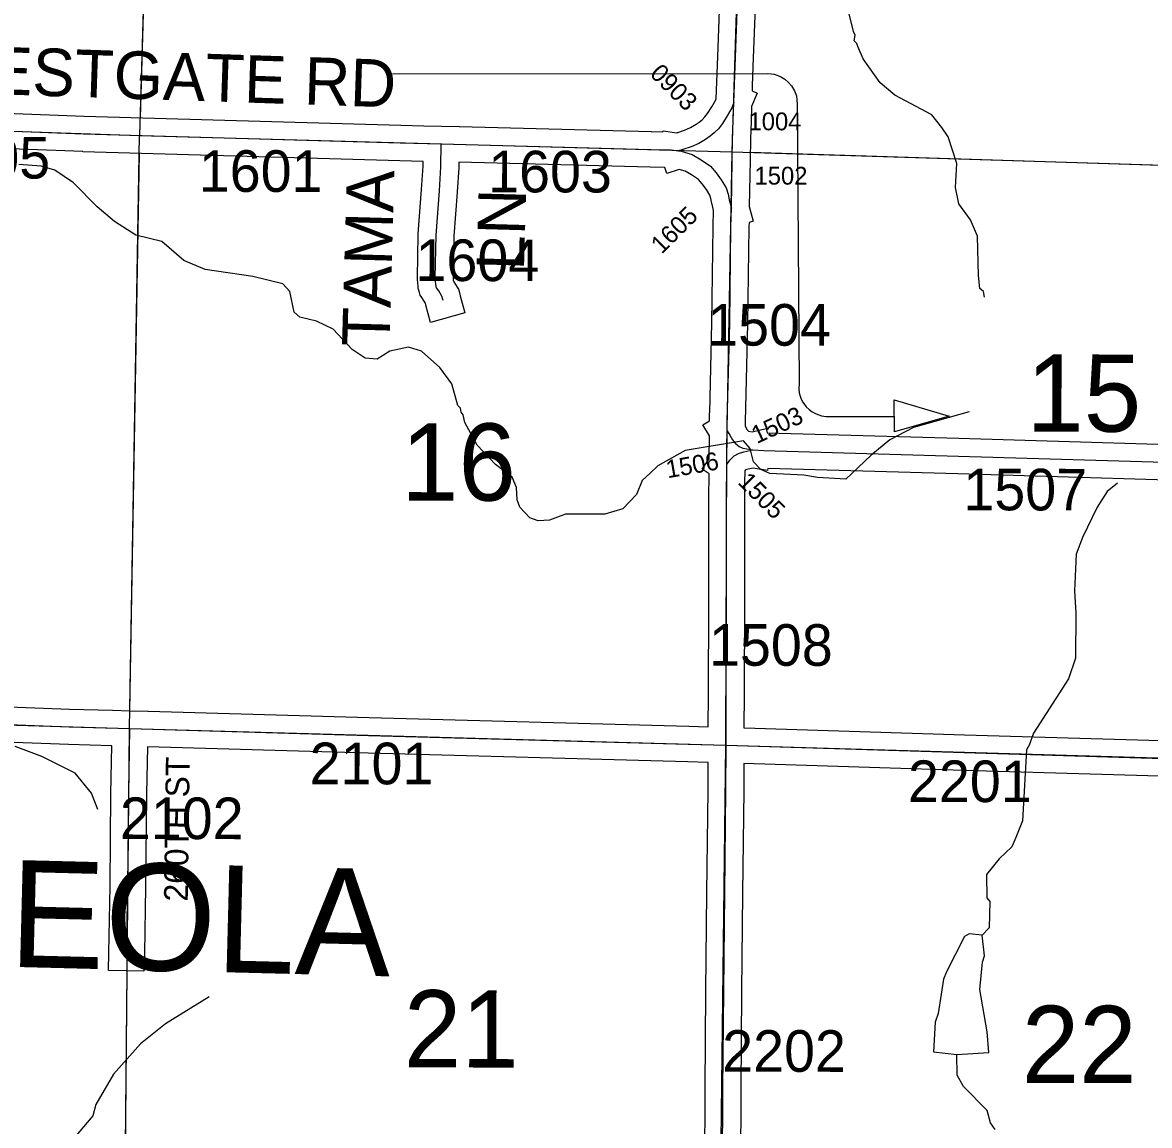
# Model space of a CAD drawing. Extents: x -132.8 to -73.3, y -60 to -26.
# Drawn here: x -113.765 to -111.868, y -36.274 to -34.417 of the extents above; entities that cross this region are included whole.
import ezdxf

# ---------------------------------------------------------------- set-up
doc = ezdxf.new("R2010")
doc.units = 0
for name, color, linetype in [('tdCoDirctArrow', 7, 'Continuous'), ('tdCoHydroRiver', 7, 'Continuous'), ('tdCoSecRdNmbr', 7, 'Continuous'), ('tdCoSecRdTxt', 7, 'Continuous'), ('tdCoSecRteBand', 7, 'Continuous'), ('tdCoSecRteCL', 7, 'Continuous'), ('tdCoSectLine', 7, 'Continuous'), ('tdCoSectLinePart', 7, 'Continuous'), ('tdCoSectNmbr', 7, 'Continuous'), ('tdCoSurfGravel', 7, 'Continuous'), ('tdCoTwpNameTxt', 7, 'Continuous')]:
    doc.layers.add(name, color=color, linetype=linetype)

msp = doc.modelspace()

# ---------------------------------------------------------------- linework, layer by layer
at = {"layer": 'tdCoDirctArrow'}
msp.add_lwpolyline([(-113.1425, -34.5035), (-112.5108, -34.5033), (-112.5047, -34.5037), (-112.5001, -34.5044), (-112.4937, -34.5063), (-112.4877, -34.5092), (-112.4819, -34.5128), (-112.4757, -34.518), (-112.4706, -34.524), (-112.4657, -34.5322), (-112.4627, -34.5405), (-112.4617, -34.5474), (-112.4613, -34.5548), (-112.4582, -35.025), (-112.4586, -35.0334), (-112.4577, -35.0404), (-112.4562, -35.0464), (-112.4543, -35.0515), (-112.4518, -35.0561), (-112.4488, -35.0604), (-112.4459, -35.0641), (-112.4413, -35.0686), (-112.4362, -35.0725), (-112.4294, -35.0761), (-112.4203, -35.0793), (-112.4126, -35.0805), (-112.2979, -35.0806)], dxfattribs=at)
msp.add_lwpolyline([(-112.2978, -35.0524), (-112.2054, -35.0798), (-112.2973, -35.1063)], close=True, dxfattribs=at)
at = {"layer": 'tdCoHydroRiver'}
for points in [[(-112.146, -34.8794), (-112.1474, -34.8699), (-112.1536, -34.8651), (-112.1561, -34.8429), (-112.1576, -34.7766), (-112.1695, -34.7495), (-112.1894, -34.7222), (-112.195, -34.6952), (-112.1924, -34.6543), (-112.207, -34.6097), (-112.2177, -34.5937), (-112.2345, -34.5728), (-112.2968, -34.5396), (-112.3215, -34.5185), (-112.3504, -34.4783), (-112.3594, -34.4576), (-112.3608, -34.4528), (-112.3654, -34.4479), (-112.3636, -34.4385), (-112.3666, -34.4321), (-112.3824, -34.3686)], [(-112.1715, -35.0728), (-112.2652, -35.0988), (-112.3052, -35.1199), (-112.3374, -35.1459), (-112.3795, -35.1858), (-112.4268, -35.183), (-112.4503, -35.1792), (-112.5071, -35.1762), (-112.5227, -35.1695), (-112.535, -35.1566), (-112.5407, -35.1343), (-112.5514, -35.1214), (-112.6497, -35.1379), (-112.6961, -35.1635), (-112.709, -35.1758), (-112.722, -35.1881), (-112.732, -35.2115), (-112.7548, -35.2361), (-112.785, -35.2448), (-112.8512, -35.2447), (-112.8783, -35.255), (-112.8973, -35.2561), (-112.9114, -35.251), (-112.9283, -35.2333), (-112.9327, -35.2205), (-112.9337, -35.2), (-112.9412, -35.1824), (-112.969, -35.1612), (-112.9998, -35.1289), (-113.0209, -35.0905), (-113.0237, -35.0778), (-113.0268, -35.073), (-113.0282, -35.0667), (-113.0328, -35.0618), (-113.0429, -35.0253), (-113.0627, -34.9979), (-113.0936, -34.9703), (-113.1155, -34.9635), (-113.1472, -34.9705), (-113.1681, -34.9842), (-113.1886, -34.9821), (-113.2103, -34.9674), (-113.2425, -34.9334), (-113.2706, -34.9201), (-113.2988, -34.913), (-113.3081, -34.9049), (-113.3151, -34.87), (-113.3274, -34.8571), (-113.3776, -34.8448), (-113.4578, -34.8332), (-113.4937, -34.8181), (-113.5307, -34.7856), (-113.5746, -34.7751), (-113.6103, -34.752), (-113.6397, -34.7276), (-113.6797, -34.6872), (-113.7107, -34.6659), (-113.7342, -34.6589), (-113.7716, -34.656)], [(-111.922, -35.1928), (-111.9397, -35.2065), (-111.9562, -35.2329), (-111.9812, -35.2843), (-111.9914, -35.3124), (-111.9945, -35.3739), (-111.9923, -35.4118), (-111.9927, -35.4875), (-112.0046, -35.5219), (-112.0637, -35.6134), (-112.0705, -35.6338), (-112.0755, -35.6415), (-112.0817, -35.7613), (-112.0934, -35.7894), (-112.1002, -35.805), (-112.1212, -35.8249), (-112.1424, -35.8512), (-112.1418, -35.8906), (-112.1372, -35.8971), (-112.1383, -35.9412), (-112.1497, -35.9535)], [(-113.6387, -35.7419), (-113.6491, -35.7148), (-113.6766, -35.681), (-113.7327, -35.6527), (-113.778, -35.6358)], [(-112.1927, -36.1543), (-112.1389, -36.151), (-112.1412, -36.1162), (-112.1536, -36.0449), (-112.1493, -35.9993), (-112.1458, -35.9883), (-112.1497, -35.9535), (-112.1717, -35.9514), (-112.1797, -35.9559), (-112.2097, -36.0151), (-112.2147, -36.0276), (-112.2241, -36.0857), (-112.2292, -36.0998), (-112.232, -36.1502), (-112.1927, -36.1543)], [(-113.4511, -36.0575), (-113.5248, -36.1029), (-113.5667, -36.1365), (-113.6122, -36.1874), (-113.6419, -36.2387), (-113.6471, -36.2575), (-113.6845, -36.3023), (-113.704, -36.3223), (-113.7105, -36.3316), (-113.7171, -36.3409), (-113.7238, -36.3549), (-113.727, -36.358), (-113.732, -36.3689), (-113.7745, -36.4246)], [(-112.128, -36.2806), (-112.1356, -36.2694), (-112.1414, -36.2487), (-112.1814, -36.2083), (-112.192, -36.1891), (-112.1927, -36.1543)]]:
    msp.add_lwpolyline(points, dxfattribs=at)
at = {"layer": 'tdCoSecRteBand'}
for points in [[(-112.664, -34.6028), (-112.6627, -34.6023), (-112.6626, -34.6023), (-112.6624, -34.6022), (-112.6509, -34.5987), (-112.6408, -34.5939), (-112.6313, -34.5884), (-112.6261, -34.585), (-112.6215, -34.5808), (-112.6165, -34.5761), (-112.6121, -34.5702), (-112.605, -34.5589), (-112.5984, -34.5475), (-112.5976, -34.5456), (-112.595, -34.4742), (-112.595, -34.4742), (-112.595, -34.4742), (-112.5894, -34.3185)], [(-112.5294, -34.3205), (-112.5351, -34.4764), (-112.5368, -34.5232), (-112.5371, -34.5324), (-112.5286, -34.536), (-112.538, -34.5586), (-112.5389, -34.5832), (-112.54, -34.613), (-112.5406, -34.6488), (-112.5415, -34.7008), (-112.5413, -34.7008), (-112.5419, -34.7267), (-112.5356, -34.7519), (-112.5423, -34.7536), (-112.5425, -34.7605), (-112.5427, -34.7605), (-112.5427, -34.7619), (-112.5449, -34.9235), (-112.5449, -34.9237), (-112.5449, -34.9238), (-112.5489, -35.0896), (-112.5489, -35.0967), (-112.5489, -35.0968), (-112.5488, -35.0969), (-112.5454, -35.1027), (-112.5441, -35.1043), (-112.5433, -35.105), (-112.5369, -35.1061), (-112.5134, -35.1007), (-112.5117, -35.108), (-112.189, -35.117), (-112.1889, -35.117), (-112.1889, -35.117), (-111.6679, -35.1325)], [(-114.0288, -34.5608), (-113.6618, -34.5747), (-113.1286, -34.59), (-113.0899, -34.591), (-113.0601, -34.5917), (-113.0304, -34.592), (-113.0304, -34.5925), (-113.0299, -34.5925), (-112.7069, -34.6008), (-112.7069, -34.6008), (-112.7068, -34.6008), (-112.6873, -34.6014), (-112.6871, -34.5997), (-112.664, -34.6028)], [(-112.611, -35.6028), (-112.6108, -35.5484), (-112.6108, -35.5484), (-112.6108, -35.5484), (-112.6101, -35.3951), (-112.6101, -35.2176), (-112.6101, -35.2174), (-112.6101, -35.2173), (-112.6097, -35.177), (-112.6213, -35.1689), (-112.6095, -35.1518), (-112.6091, -35.1129), (-112.6201, -35.0943), (-112.6088, -35.0876), (-112.6087, -35.0745), (-112.6085, -35.0745), (-112.6049, -34.9226), (-112.6027, -34.761), (-112.6027, -34.7608), (-112.6027, -34.7607), (-112.602, -34.7334), (-112.6046, -34.7232), (-112.6048, -34.7225), (-112.6049, -34.7218), (-112.6066, -34.7134), (-112.6082, -34.7081), (-112.6141, -34.6985), (-112.621, -34.6889), (-112.6273, -34.6816), (-112.6392, -34.6736), (-112.65, -34.6672), (-112.6597, -34.6644), (-112.6807, -34.6711), (-112.6838, -34.6615), (-112.7085, -34.6608), (-113.031, -34.6525), (-113.0311, -34.6605), (-113.0311, -34.6612), (-113.0311, -34.662), (-113.0336, -34.7022), (-113.0336, -34.7024), (-113.0336, -34.7026), (-113.0392, -34.7768), (-113.0406, -34.8461), (-113.0402, -34.8516), (-113.0398, -34.8522), (-113.0394, -34.8528), (-113.039, -34.8535), (-113.0335, -34.8626), (-113.0315, -34.8661), (-113.0304, -34.8699), (-113.0284, -34.8771), (-113.0205, -34.906), (-113.0783, -34.922), (-113.0863, -34.8931), (-113.0872, -34.8898), (-113.0901, -34.8848), (-113.0932, -34.8803), (-113.0958, -34.8764), (-113.0971, -34.8719), (-113.0985, -34.8667), (-113.0993, -34.8639), (-113.0996, -34.861), (-113.1006, -34.8497), (-113.1007, -34.8481), (-113.1007, -34.8465), (-113.0992, -34.7747), (-113.0992, -34.7739), (-113.0991, -34.7731), (-113.0935, -34.6983), (-113.091, -34.6591), (-113.091, -34.651), (-113.1302, -34.6499), (-113.1302, -34.6499), (-113.1302, -34.6499), (-113.6636, -34.6347), (-113.6638, -34.6346), (-113.6639, -34.6346), (-114.0302, -34.6208)], [(-111.6696, -35.1925), (-112.1907, -35.177), (-112.5108, -35.168), (-112.5113, -35.1711), (-112.5351, -35.1672), (-112.544, -35.1692), (-112.5482, -35.1703), (-112.5484, -35.1705), (-112.5496, -35.1717), (-112.5498, -35.1917), (-112.5501, -35.2177), (-112.5501, -35.3951), (-112.5501, -35.3952), (-112.5501, -35.3953), (-112.5508, -35.5486), (-112.551, -35.6038), (-112.551, -35.6047), (-112.5502, -35.6047), (-112.1794, -35.6163), (-111.7141, -35.6299)], [(-114.0075, -35.5608), (-113.686, -35.5729), (-113.6138, -35.575), (-113.584, -35.5758), (-113.5542, -35.5763), (-113.5542, -35.5767), (-113.5538, -35.5767), (-113.1819, -35.5872), (-112.6438, -35.6018), (-112.6438, -35.6018), (-112.6437, -35.6018), (-112.611, -35.6028)], [(-113.5609, -36.0143), (-113.6209, -36.0131), (-113.6203, -35.9831), (-113.6181, -35.8711), (-113.6166, -35.7151), (-113.6166, -35.715), (-113.6166, -35.7149), (-113.6152, -35.635), (-113.6879, -35.6329), (-113.688, -35.6329), (-113.6882, -35.6329), (-114.0096, -35.6208)], [(-112.6167, -36.3447), (-112.6163, -36.2123), (-112.6163, -36.2122), (-112.6163, -36.2121), (-112.6148, -36.0476), (-112.6133, -35.8824), (-112.6133, -35.8824), (-112.6133, -35.8823), (-112.6113, -35.7093), (-112.6112, -35.6628), (-112.6455, -35.6618), (-113.1835, -35.6472), (-113.1836, -35.6472), (-113.1836, -35.6472), (-113.5552, -35.6367), (-113.5566, -35.7158), (-113.5581, -35.8718), (-113.5581, -35.8719), (-113.5581, -35.8721), (-113.5603, -35.9843), (-113.5609, -36.0143)], [(-111.7158, -35.6899), (-112.1811, -35.6763), (-112.1812, -35.6763), (-112.1812, -35.6763), (-112.5512, -35.6647), (-112.5513, -35.7097), (-112.5513, -35.7098), (-112.5513, -35.7099), (-112.5533, -35.883), (-112.5548, -36.0482), (-112.5563, -36.2126), (-112.5568, -36.3452)]]:
    msp.add_lwpolyline(points, dxfattribs=at)
at = {"layer": 'tdCoSecRteCL'}
msp.add_line((-112.5796, -35.1614), (-112.579, -35.1048), dxfattribs=at)
for points in [[(-112.5678, -34.5521), (-112.565, -34.4753), (-112.5594, -34.3194), (-112.5549, -34.1614), (-112.5495, -33.9868), (-112.5443, -33.8169), (-112.5401, -33.661), (-112.5396, -33.641)], [(-112.5678, -34.5521), (-112.5715, -34.5609), (-112.5794, -34.5744), (-112.5872, -34.587), (-112.5939, -34.5961), (-112.6013, -34.603), (-112.6077, -34.6087), (-112.6154, -34.6139), (-112.6269, -34.6206), (-112.64, -34.6267), (-112.6536, -34.6309), (-112.6613, -34.6334)], [(-112.572, -34.73), (-112.5706, -34.6483), (-112.57, -34.6122), (-112.5678, -34.5521)], [(-114.0599, -34.5897), (-113.6628, -34.6047), (-113.1294, -34.62), (-113.0607, -34.6217)], [(-113.0574, -34.8851), (-113.0593, -34.8779), (-113.0648, -34.8688), (-113.0682, -34.8636), (-113.0697, -34.8584), (-113.0707, -34.8471), (-113.0692, -34.7753), (-113.0635, -34.7004), (-113.0611, -34.6602), (-113.0607, -34.6217)], [(-113.0607, -34.6217), (-112.7077, -34.6308), (-112.6732, -34.6318), (-112.6613, -34.6334)], [(-112.6613, -34.6334), (-112.6566, -34.634), (-112.6379, -34.6394), (-112.6231, -34.6483), (-112.6073, -34.6589), (-112.5974, -34.6703), (-112.5891, -34.6819), (-112.5807, -34.6957), (-112.5775, -34.706), (-112.5755, -34.7159), (-112.572, -34.73)], [(-112.579, -35.1048), (-112.5789, -35.0891), (-112.5749, -34.9231), (-112.5727, -34.7614), (-112.572, -34.73)], [(-112.579, -35.1048), (-112.5747, -35.112), (-112.5703, -35.1196), (-112.5656, -35.1255), (-112.559, -35.1309), (-112.5526, -35.1339), (-112.536, -35.1366)], [(-112.5796, -35.1614), (-112.5745, -35.1541), (-112.5671, -35.1467), (-112.5602, -35.1425), (-112.5513, -35.1401), (-112.536, -35.1366)], [(-112.536, -35.1366), (-112.5175, -35.1378), (-112.1898, -35.147), (-111.6687, -35.1625), (-111.5745, -35.1648)], [(-112.5811, -35.6338), (-112.5808, -35.5485), (-112.5801, -35.3951), (-112.5801, -35.2176), (-112.5796, -35.1614)], [(-114.0815, -35.5888), (-114.0086, -35.5908), (-113.687, -35.6029), (-113.5847, -35.6058)], [(-113.5903, -35.9837), (-113.5881, -35.8715), (-113.5866, -35.7154), (-113.5847, -35.6058)], [(-113.5847, -35.6058), (-113.1827, -35.6172), (-112.6446, -35.6318), (-112.5811, -35.6338)], [(-112.5928, -36.6324), (-112.5904, -36.5133), (-112.5868, -36.3451), (-112.5863, -36.2124), (-112.5848, -36.0479), (-112.5833, -35.8827), (-112.5813, -35.7096), (-112.5811, -35.6338)], [(-112.5811, -35.6338), (-112.1803, -35.6463), (-111.7149, -35.6599), (-111.2158, -35.672), (-110.7475, -35.6836), (-110.596, -35.6878), (-110.343, -35.6949)]]:
    msp.add_lwpolyline(points, dxfattribs=at)
at = {"layer": 'tdCoSectLine'}
for points in [[(-113.5395, -33.6107), (-113.5682, -34.6074)], [(-112.5707, -34.6347), (-112.54, -33.641)], [(-114.5571, -34.5736), (-113.5682, -34.6074)], [(-113.585, -35.6058), (-113.5682, -34.6074)], [(-113.5682, -34.6074), (-112.5707, -34.6347)], [(-112.5815, -35.6338), (-112.5797, -35.1331), (-112.5707, -34.6347)], [(-112.5707, -34.6347), (-111.5722, -34.6659)], [(-114.5757, -35.5766), (-113.585, -35.6058)], [(-113.5947, -36.6036), (-113.585, -35.6058)], [(-113.585, -35.6058), (-112.5815, -35.6338)], [(-112.5932, -36.6324), (-112.5815, -35.6338)], [(-112.5815, -35.6338), (-111.5871, -35.663)]]:
    msp.add_lwpolyline(points, dxfattribs=at)
at = {"layer": 'tdCoSectLinePart'}
for points in [[(-113.5403, -33.6406), (-113.5673, -34.5774)], [(-113.5845, -35.5758), (-113.5687, -34.6374)], [(-112.5407, -34.6356), (-111.6005, -34.665)], [(-113.5945, -36.5741), (-113.589, -36.0137)]]:
    msp.add_lwpolyline(points, dxfattribs=at)
at = {"layer": 'tdCoSurfGravel'}
msp.add_line((-112.572, -34.73), (-112.5706, -34.6483), dxfattribs=at)
for points in [[(-112.5706, -34.6483), (-112.57, -34.6122), (-112.5678, -34.5521), (-112.565, -34.4753), (-112.5594, -34.3194), (-112.5549, -34.1614), (-112.5495, -33.9868), (-112.5443, -33.8169), (-112.5401, -33.661), (-112.5396, -33.641)], [(-112.5678, -34.5521), (-112.5715, -34.5609), (-112.5794, -34.5744), (-112.5872, -34.587), (-112.5939, -34.5961), (-112.6013, -34.603), (-112.6077, -34.6087), (-112.6154, -34.6139), (-112.6269, -34.6206), (-112.64, -34.6267), (-112.6536, -34.6309), (-112.6613, -34.6334)], [(-114.4756, -34.5756), (-114.4147, -34.577), (-114.1666, -34.5857), (-114.0599, -34.5897), (-113.6628, -34.6047), (-113.1294, -34.62), (-113.0607, -34.6217), (-112.7077, -34.6308), (-112.6732, -34.6318), (-112.6613, -34.6334), (-112.6566, -34.634), (-112.6379, -34.6394), (-112.6231, -34.6483), (-112.6073, -34.6589), (-112.5974, -34.6703), (-112.5891, -34.6819), (-112.5807, -34.6957), (-112.5775, -34.706), (-112.5755, -34.7159), (-112.572, -34.73)], [(-113.0574, -34.8851), (-113.0593, -34.8779), (-113.0648, -34.8688), (-113.0682, -34.8636), (-113.0697, -34.8584), (-113.0707, -34.8471), (-113.0692, -34.7753), (-113.0635, -34.7004), (-113.0611, -34.6602), (-113.0607, -34.6217)], [(-112.579, -35.1048), (-112.5789, -35.0891), (-112.5749, -34.9231), (-112.5727, -34.7614), (-112.572, -34.73)], [(-112.62, -37.6322), (-112.6171, -37.5557), (-112.6124, -37.3771), (-112.6067, -37.2003), (-112.6023, -37.0186), (-112.5978, -36.8442), (-112.5937, -36.677), (-112.5928, -36.6324), (-112.5904, -36.5133), (-112.5868, -36.3451), (-112.5863, -36.2124), (-112.5848, -36.0479), (-112.5833, -35.8827), (-112.5813, -35.7096), (-112.5811, -35.6338), (-112.5808, -35.5485), (-112.5801, -35.3951), (-112.5801, -35.2176), (-112.5796, -35.1614), (-112.579, -35.1048)], [(-112.579, -35.1048), (-112.5747, -35.112), (-112.5703, -35.1196), (-112.5656, -35.1255), (-112.559, -35.1309), (-112.5526, -35.1339), (-112.536, -35.1366)], [(-112.5796, -35.1614), (-112.5745, -35.1541), (-112.5671, -35.1467), (-112.5602, -35.1425), (-112.5513, -35.1401), (-112.536, -35.1366)], [(-112.536, -35.1366), (-112.5175, -35.1378), (-112.1898, -35.147), (-111.6687, -35.1625), (-111.5745, -35.1648)], [(-114.0086, -35.5908), (-113.687, -35.6029), (-113.5847, -35.6058), (-113.1827, -35.6172), (-112.6446, -35.6318), (-112.5811, -35.6338), (-112.1803, -35.6463), (-111.7149, -35.6599), (-111.2158, -35.672), (-110.7475, -35.6836), (-110.596, -35.6878)], [(-113.5903, -35.9837), (-113.5881, -35.8715), (-113.5866, -35.7154), (-113.5847, -35.6058)]]:
    msp.add_lwpolyline(points, dxfattribs=at)

# ---------------------------------------------------------------- texts
at = {"layer": 'tdCoSecRdNmbr'}
for s, height, rotation, p in [('0903', 0.03, 314.9152, (-112.7109, -34.5051)), ('1004', 0.03, 359.9154, (-112.5433, -34.5986)), ('1705', 0.07, 359.9143, (-113.9271, -34.6796)), ('1601', 0.07, 359.9145, (-113.4686, -34.7021)), ('1603', 0.07, 359.915, (-112.9815, -34.703)), ('1502', 0.03, 359.9154, (-112.5332, -34.69)), ('1605', 0.03, 44.9152, (-112.6894, -34.8083)), ('1604', 0.07, 359.915, (-113.1038, -34.8523)), ('1504', 0.07, 359.9154, (-112.6128, -34.961)), ('1503', 0.03, 24.9154, (-112.5293, -35.127)), ('1506', 0.03, 9.9154, (-112.6793, -35.1845)), ('1507', 0.07, 359.9156, (-112.1815, -35.2383)), ('1505', 0.03, 314.9153, (-112.5627, -35.1925)), ('1508', 0.07, 359.9154, (-112.6097, -35.4999)), ('2101', 0.07, 359.9149, (-113.282, -35.6994)), ('2201', 0.07, 359.9156, (-112.2748, -35.7294)), ('2102', 0.07, 359.9146, (-113.6015, -35.7917)), ('2202', 0.07, 359.9153, (-112.5876, -36.1834))]:
    msp.add_text(s, height=height, rotation=rotation, dxfattribs=at).set_placement(p)
at = {"layer": 'tdCoSecRdTxt'}
for s, height, rotation, p in [('WESTGATE RD', 0.08, 358.0934, (-113.9219, -34.5342)), ('TAMA ', 0.08, 88.3941, (-113.1476, -34.9635)), ('LN', 0.08, 88.3941, (-112.9213, -34.8352)), ('260TH ST ', 0.04, 89.2388, (-113.4872, -35.8972))]:
    msp.add_text(s, height=height, rotation=rotation, dxfattribs=at).set_placement(p)
at = {"layer": 'tdCoSectNmbr'}
for s, rotation, p in [('15', 359.9157, (-112.0755, -35.1059)), ('16', 359.9149, (-113.1281, -35.2219)), ('21', 359.9149, (-113.1234, -36.1762)), ('22', 359.9156, (-112.0832, -36.2023))]:
    msp.add_text(s, height=0.13, rotation=rotation, dxfattribs=at).set_placement(p)
at = {"layer": 'tdCoTwpNameTxt'}
msp.add_text('NEOLA', height=0.18, rotation=358.553, dxfattribs=at).set_placement((-113.963, -36.0024))

doc.saveas('drawing.dxf')
